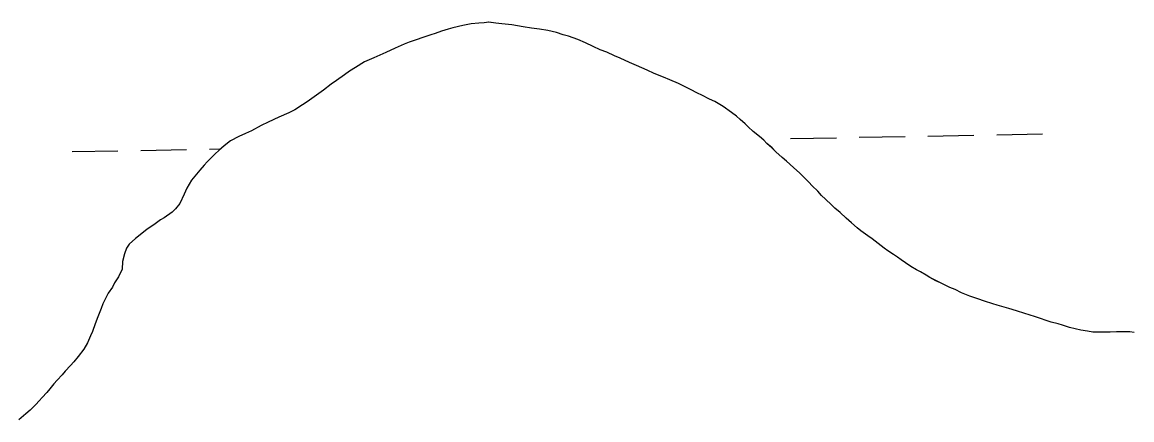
# Model space of a CAD drawing. Extents: x 3957609 to 3995875, y 234277 to 260273.
# Drawn here: x 3967476 to 3968251, y 254491 to 254769 of the extents above; entities that cross this region are included whole.
import ezdxf

# ---------------------------------------------------------------- set-up
doc = ezdxf.new("R2010")
doc.units = 0
doc.layers.add('V-TOPO-SHOR', color=7, linetype='Continuous')
doc.layers.add('V-WETL-SWMP', color=7, linetype='Continuous')

msp = doc.modelspace()

# ---------------------------------------------------------------- linework, layer by layer
at = {"layer": 'V-TOPO-SHOR'}
for points in [[(3968109.635, 254590.842), (3968106.897, 254592.523), (3968102.944, 254594.819), (3968100.206, 254596.195), (3968096.254, 254598.642), (3968092.453, 254601.239), (3968089.565, 254603.228), (3968086.98, 254605.061), (3968084.242, 254606.896), (3968080.289, 254609.495), (3968077.707, 254611.328), (3968073.449, 254614.688), (3968069.193, 254617.898), (3968066.154, 254620.038), (3968061.442, 254623.55), (3968058.706, 254625.69), (3968054.755, 254629.049), (3968051.11, 254632.41), (3968046.854, 254636.227), (3968043.206, 254639.434), (3968040.777, 254641.724), (3968036.673, 254645.542), (3968033.939, 254648.288), (3968031.205, 254651.19), (3968027.256, 254655.007), (3968025.131, 254657.449), (3968021.485, 254661.113), (3968018.749, 254663.707), (3968014.344, 254667.83), (3968009.482, 254672.26), (3968006.443, 254674.855), (3968002.037, 254678.826), (3967999.301, 254681.421), (3967995.656, 254684.628), (3967993.53, 254686.766), (3967990.491, 254689.514), (3967986.235, 254693.027), (3967982.739, 254696.234), (3967980.613, 254698.372), (3967976.966, 254701.425), (3967974.535, 254703.563), (3967971.039, 254706.162), (3967965.11, 254710.441), (3967959.333, 254713.957), (3967955.681, 254715.489), (3967950.358, 254718.395), (3967947.317, 254719.773), (3967942.451, 254722.374), (3967939.102, 254723.906), (3967933.931, 254726.507), (3967928, 254729.11), (3967923.589, 254730.949), (3967916.894, 254733.554), (3967912.026, 254735.699), (3967904.573, 254739.068), (3967899.857, 254741.06), (3967893.315, 254744.122), (3967889.209, 254745.808), (3967883.884, 254748.257), (3967879.321, 254750.096), (3967874.453, 254752.392), (3967868.979, 254754.995), (3967863.652, 254757.139), (3967857.111, 254759.439), (3967853.459, 254760.514), (3967848.743, 254762.05), (3967842.805, 254763.435), (3967836.868, 254764.365), (3967831.39, 254765.139), (3967825.453, 254766.066), (3967821.496, 254766.839), (3967817.537, 254767.457), (3967810.687, 254768.235), (3967806.423, 254768.704), (3967801.401, 254769.325), (3967798.202, 254768.876), (3967794.544, 254768.581), (3967789.062, 254768.139), (3967783.426, 254767.086), (3967776.264, 254765.427), (3967773.214, 254764.522), (3967768.492, 254763.011), (3967764.07, 254761.499), (3967761.023, 254760.592), (3967756.755, 254759.081), (3967749.439, 254756.51), (3967745.933, 254755.3), (3967742.275, 254753.938), (3967736.025, 254751.063), (3967729.469, 254748.032), (3967725.353, 254746.215), (3967721.236, 254744.399), (3967714.68, 254741.521), (3967708.428, 254737.728), (3967704.309, 254735.152), (3967700.648, 254732.42), (3967695.157, 254728.625), (3967691.495, 254726.046), (3967686.002, 254721.795), (3967681.122, 254718.305), (3967674.714, 254713.752)], [(3967674.714, 254713.752), (3967671.357, 254711.477), (3967666.02, 254708.141), (3967661.901, 254705.865), (3967654.889, 254702.836), (3967647.418, 254699.506), (3967642.54, 254697.233), (3967635.83, 254693.442), (3967631.562, 254691.628), (3967626.836, 254689.354), (3967621.193, 254686.321), (3967616.77, 254682.983), (3967613.259, 254679.946), (3967610.206, 254677.06), (3967604.863, 254671.744), (3967602.725, 254669.313), (3967599.671, 254665.97), (3967593.867, 254658.979), (3967592.183, 254656.091), (3967590.654, 254653.353), (3967588.665, 254649.095), (3967585.603, 254642.705), (3967582.699, 254638.906), (3967580.41, 254636.627), (3967574.765, 254632.682), (3967572.172, 254631.165), (3967567.444, 254627.826), (3967562.866, 254624.64), (3967560.274, 254622.667), (3967554.781, 254618.113), (3967550.353, 254614.164), (3967548.366, 254611.428), (3967546.986, 254607.471), (3967545.755, 254601.993), (3967545.438, 254596.664), (3967542.837, 254591.493), (3967540.082, 254587.083), (3967538.552, 254584.194), (3967535.648, 254579.936), (3967533.967, 254576.743), (3967531.825, 254572.483), (3967530.75, 254569.137), (3967528.452, 254563.509), (3967526.459, 254558.487), (3967524.618, 254553.162), (3967523.24, 254550.119), (3967521.095, 254545.251), (3967518.65, 254540.842), (3967514.677, 254535.675), (3967511.621, 254532.027), (3967509.332, 254529.445), (3967505.666, 254525.494), (3967503.528, 254522.909), (3967500.015, 254519.112), (3967497.726, 254516.681), (3967494.824, 254513.034), (3967492.837, 254510.603), (3967489.632, 254507.107), (3967487.34, 254504.83), (3967485.051, 254502.245), (3967481.082, 254498.297), (3967478.182, 254495.714), (3967473.297, 254491.462)], [(3968252.381, 254552.417), (3968249.184, 254552.88), (3968244.768, 254552.89), (3968239.894, 254552.904), (3968235.479, 254552.761), (3968228.624, 254552.628), (3968223.449, 254552.64), (3968219.644, 254553.41), (3968215.077, 254554.184), (3968211.118, 254554.954), (3968207.009, 254556.032), (3968202.293, 254557.566), (3968199.25, 254558.487), (3968194.379, 254559.716), (3968190.728, 254560.945), (3968186.771, 254562.174), (3968183.271, 254563.4), (3968179.011, 254564.932), (3968175.968, 254565.856), (3968170.184, 254567.544), (3968164.708, 254569.233), (3968159.838, 254570.616), (3968156.643, 254571.537), (3968153.446, 254572.61), (3968147.665, 254574.453), (3968143.1, 254575.987), (3968137.47, 254577.829), (3968131.688, 254580.28), (3968127.279, 254582.422), (3968123.627, 254583.954), (3968116.934, 254587.17), (3968113.741, 254588.699), (3968109.635, 254590.842)]]:
    msp.add_lwpolyline(points, dxfattribs=at)
at = {"layer": 'V-WETL-SWMP'}
for p, q in [((3968012.25, 254688.015), (3968044.245, 254688.596)), ((3968060.242, 254688.887), (3968092.237, 254689.469)), ((3968108.234, 254689.76), (3968140.229, 254690.342)), ((3968156.226, 254690.633), (3968188.221, 254691.214)), ((3967510.425, 254678.89), (3967542.42, 254679.472)), ((3967558.417, 254679.763), (3967590.412, 254680.344)), ((3967606.409, 254680.635), (3967614.22, 254680.777))]:
    msp.add_line(p, q, dxfattribs=at)
for points in [[(3968077.706, 254611.328), (3968073.45, 254614.689), (3968069.194, 254617.897), (3968066.154, 254620.037), (3968061.442, 254623.551), (3968058.706, 254625.69), (3968054.755, 254629.05), (3968051.109, 254632.409), (3968046.854, 254636.227), (3968043.207, 254639.434), (3968040.777, 254641.724), (3968036.674, 254645.542), (3968033.94, 254648.289), (3968031.206, 254651.19), (3968027.256, 254655.007), (3968025.131, 254657.448), (3968021.485, 254661.112), (3968018.75, 254663.708), (3968014.344, 254667.831), (3968009.482, 254672.259), (3968006.443, 254674.855), (3968002.037, 254678.826), (3967999.302, 254681.421), (3967995.655, 254684.628), (3967993.529, 254686.766), (3967990.49, 254689.514), (3967986.235, 254693.027), (3967982.74, 254696.234), (3967980.613, 254698.371), (3967976.966, 254701.426), (3967974.535, 254703.564), (3967971.039, 254706.162), (3967965.11, 254710.44), (3967959.332, 254713.957), (3967955.681, 254715.489), (3967950.359, 254718.396), (3967947.316, 254719.774), (3967942.45, 254722.375), (3967939.103, 254723.906), (3967933.932, 254726.508), (3967928, 254729.111), (3967923.588, 254730.95), (3967916.894, 254733.555), (3967912.026, 254735.699), (3967904.573, 254739.068), (3967899.857, 254741.06), (3967893.316, 254744.122), (3967889.209, 254745.807), (3967883.885, 254748.257), (3967879.321, 254750.096), (3967874.454, 254752.392), (3967868.978, 254754.994), (3967863.653, 254757.14), (3967857.111, 254759.44), (3967853.459, 254760.515), (3967848.742, 254762.05), (3967842.806, 254763.435), (3967836.869, 254764.364), (3967831.389, 254765.139), (3967825.452, 254766.067), (3967821.495, 254766.839), (3967817.537, 254767.458), (3967810.686, 254768.236), (3967806.423, 254768.704), (3967801.4, 254769.325), (3967798.201, 254768.876), (3967794.545, 254768.581), (3967789.062, 254768.138), (3967783.425, 254767.086), (3967776.263, 254765.428), (3967773.215, 254764.522), (3967768.491, 254763.011), (3967764.071, 254761.499), (3967761.023, 254760.593), (3967756.755, 254759.081), (3967749.439, 254756.51), (3967745.933, 254755.301), (3967742.275, 254753.939), (3967736.024, 254751.062), (3967729.469, 254748.032), (3967725.352, 254746.215), (3967721.236, 254744.398), (3967714.681, 254741.521), (3967708.428, 254737.729), (3967704.31, 254735.151), (3967700.648, 254732.419), (3967695.156, 254728.625), (3967691.495, 254726.046), (3967686.002, 254721.795), (3967681.121, 254718.305), (3967674.713, 254713.753), (3967671.357, 254711.477), (3967666.019, 254708.14), (3967661.902, 254705.866), (3967654.889, 254702.837), (3967647.419, 254699.506), (3967642.54, 254697.234), (3967635.83, 254693.443), (3967631.562, 254691.627), (3967626.835, 254689.354), (3967621.193, 254686.322)], [(3967621.193, 254686.322), (3967616.769, 254682.983), (3967613.259, 254679.946), (3967610.206, 254677.06), (3967604.863, 254671.744), (3967602.725, 254669.313), (3967599.671, 254665.97), (3967593.866, 254658.979), (3967592.184, 254656.09), (3967590.654, 254653.353), (3967588.664, 254649.094), (3967585.603, 254642.706), (3967582.7, 254638.906), (3967580.41, 254636.627), (3967574.765, 254632.682), (3967572.173, 254631.165), (3967567.444, 254627.827), (3967562.867, 254624.64), (3967560.274, 254622.667), (3967554.78, 254618.112), (3967550.354, 254614.164), (3967548.367, 254611.428), (3967546.987, 254607.472), (3967545.755, 254601.993), (3967545.437, 254596.664), (3967542.836, 254591.492), (3967540.083, 254587.083), (3967538.553, 254584.193), (3967535.649, 254579.937), (3967533.966, 254576.743), (3967531.824, 254572.484), (3967530.749, 254569.137), (3967528.451, 254563.508), (3967526.459, 254558.488), (3967524.618, 254553.162), (3967523.24, 254550.12), (3967521.096, 254545.252), (3967518.649, 254540.842), (3967514.676, 254535.674), (3967511.622, 254532.027), (3967509.331, 254529.444), (3967505.666, 254525.494), (3967503.528, 254522.91), (3967500.016, 254519.112), (3967497.725, 254516.681), (3967494.823, 254513.034), (3967492.837, 254510.602), (3967489.631, 254507.107), (3967487.341, 254504.829), (3967485.05, 254502.246), (3967481.081, 254498.296), (3967478.181, 254495.715), (3967473.297, 254491.463)], [(3968252.381, 254552.416), (3968249.184, 254552.88), (3968244.768, 254552.891), (3968239.895, 254552.904), (3968235.478, 254552.762), (3968228.625, 254552.627), (3968223.448, 254552.64), (3968219.643, 254553.411), (3968215.076, 254554.184), (3968211.118, 254554.955), (3968207.009, 254556.031), (3968202.293, 254557.566), (3968199.249, 254558.487), (3968194.379, 254559.717), (3968190.727, 254560.945), (3968186.771, 254562.173), (3968183.272, 254563.4), (3968179.011, 254564.933), (3968175.968, 254565.855), (3968170.185, 254567.544), (3968164.707, 254569.233), (3968159.838, 254570.616), (3968156.642, 254571.537), (3968153.447, 254572.611), (3968147.665, 254574.453), (3968143.1, 254575.987), (3968137.47, 254577.829), (3968131.689, 254580.28), (3968127.278, 254582.423), (3968123.627, 254583.955), (3968116.935, 254587.169), (3968113.741, 254588.7), (3968109.635, 254590.842), (3968106.898, 254592.524), (3968102.944, 254594.818), (3968100.206, 254596.196), (3968096.253, 254598.642), (3968092.452, 254601.24), (3968089.564, 254603.227), (3968086.98, 254605.061), (3968084.243, 254606.895), (3968080.29, 254609.494), (3968077.706, 254611.328)]]:
    msp.add_lwpolyline(points, dxfattribs=at)

doc.saveas('drawing.dxf')
